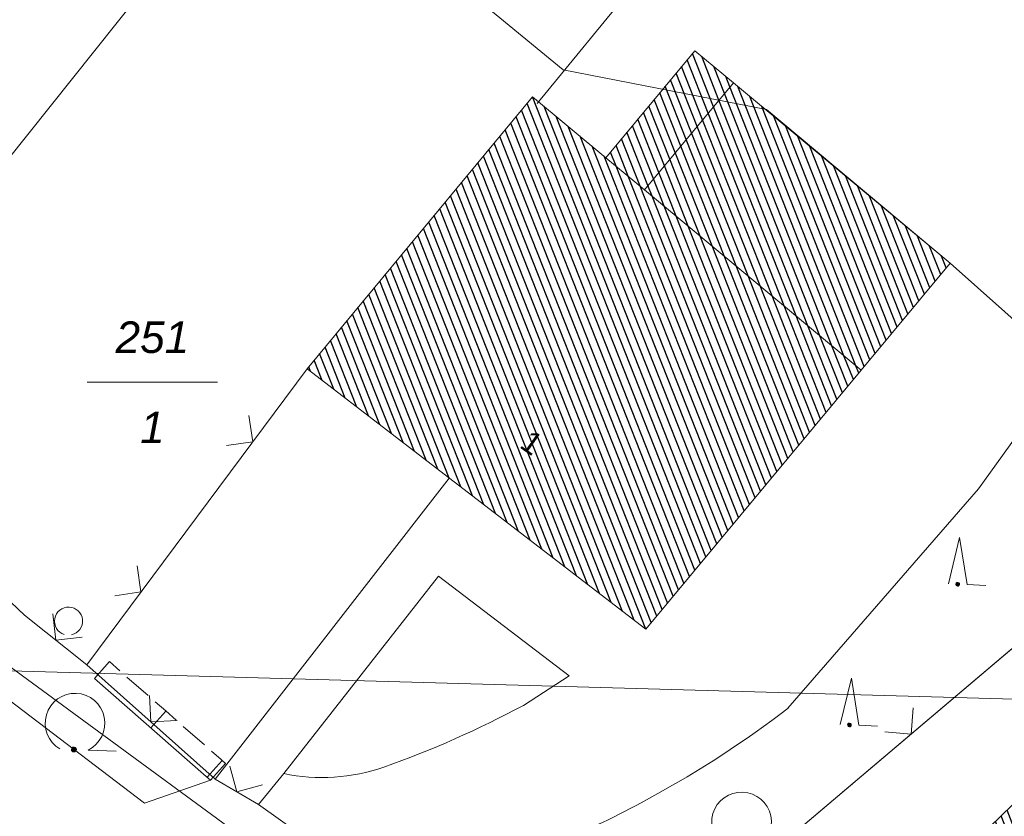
# Model space of a CAD drawing. Header units: metres. Extents: x 345144 to 348639, y 5629211 to 5635235.
# Tile 782 of 1056: x 346666 to 346693, y 5630718 to 5630739. Entities that reach past the tile are written whole.
import ezdxf
from ezdxf.enums import TextEntityAlignment as Align

# ---------------------------------------------------------------- set-up
doc = ezdxf.new("R2010")
doc.units = ezdxf.units.M
doc.header["$MEASUREMENT"] = 0
for name, color, linetype in [('081-083 Topographie', 7, 'Continuous'), ('AX Flurstück', 7, 'Continuous'), ('AX Gebäude', 7, 'Continuous'), ('Blatt', 7, 'Continuous'), ('Definitionslinie', 7, 'Continuous'), ('Präsentationsobjekt -Text (punktförmig)', 7, 'Continuous')]:
    doc.layers.add(name, color=color, linetype=linetype)
doc.styles.add('ARIAL', font='arial.ttf', dxfattribs={"height": 1})
doc.styles.add('ARIALIT', font='ariali.ttf', dxfattribs={"height": 1})
pattern_1 = [(111.5294117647, (0, 0), (-0.186045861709, -0.07339575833), [])]

# ---------------------------------------------------------------- blocks, each defined once
blk = doc.blocks.new('alk_7200_nrwx2')
at = {"true_color": 0x2e2e2e}
h = blk.add_hatch(color=250, dxfattribs=at)
edge = h.paths.add_edge_path(flags=0)
edge.add_arc((-0.020544, -0.388118), 0.055525, 180, 360, ccw=False)
edge.add_arc((-0.020544, -0.388118), 0.055525, 0, 180, ccw=False)
at = {"color": 250, "lineweight": 5, "true_color": 0x2e2e2e, "flags": 128}
blk.add_lwpolyline([(-0.298168, -0.388118), (-0.020544, 1), (0.257079, -0.388118), (0.812326, -0.388118)], dxfattribs=at)
blk.add_lwpolyline([(-0.298168, -0.388118), (-0.020544, 1), (0.257079, -0.388118), (0.812326, -0.388118)], dxfattribs=at)
at = {"color": 250, "lineweight": 5, "true_color": 0x2e2e2e}
for start, end in [(0, 180), (180, 0)]:
    blk.add_arc((-0.020544, -0.388118), 0.055525, start, end, dxfattribs=at)
blk = doc.blocks.new('alk_7100_nrwx2')
at = {"true_color": 0x2e2e2e}
h = blk.add_hatch(color=250, dxfattribs=at)
edge = h.paths.add_edge_path(flags=0)
edge.add_arc((0.024073, -0.597267), 0.057254, 180, 360, ccw=False)
edge.add_arc((0.024073, -0.597267), 0.057255, 0, 180, ccw=False)
at = {"color": 250, "lineweight": 5, "true_color": 0x2e2e2e, "flags": 128}
blk.add_lwpolyline([(0.349382, -0.597267), (1, -0.597267)], dxfattribs=at)
at = {"color": 250, "lineweight": 5, "true_color": 0x2e2e2e}
for centre, radius, start, end in [((0.024073, 0.012362), 0.690995, -61.9148169, -118.0851831), ((0.024073, -0.597267), 0.057255, 0, 180), ((0.024073, -0.597267), 0.057254, 180, 0)]:
    blk.add_arc(centre, radius, start, end, dxfattribs=at)

msp = doc.modelspace()

# ---------------------------------------------------------------- hatches: boundary and pattern name
at = {"layer": 'AX Gebäude', "true_color": 0x4f4f4f}
h = msp.add_hatch(dxfattribs=at)
h.set_pattern_fill('_USER', color=251, scale=0.2, angle=111.5294118, style=0, pattern_type=0)
h.set_pattern_definition(pattern_1)
h.paths.add_polyline_path([(346681.942, 5630735.545), (346684.312, 5630738.399), (346685.343, 5630737.542), (346682.97, 5630734.69)], flags=0)
h = msp.add_hatch(dxfattribs=at)
h.set_pattern_fill('_USER', color=251, scale=0.2, angle=111.5294118, style=0, pattern_type=0)
h.set_pattern_definition(pattern_1)
h.paths.add_polyline_path([(346688.757, 5630729.874), (346682.97, 5630734.69), (346685.343, 5630737.542), (346691.13, 5630732.726)], flags=0)
h = msp.add_hatch(dxfattribs=at)
h.set_pattern_fill('_USER', color=251, scale=0.2, angle=111.5294118, style=0, pattern_type=0)
h.set_pattern_definition(pattern_1)
h.paths.add_polyline_path([(346688.757, 5630729.874), (346683.004, 5630722.962), (346673.963, 5630729.911), (346679.985, 5630737.169), (346681.942, 5630735.545), (346682.97, 5630734.69)], flags=0)
h = msp.add_hatch(dxfattribs=at)
h.set_pattern_fill('_USER', color=251, scale=0.2, angle=111.5294118, style=0, pattern_type=0)
h.set_pattern_definition(pattern_1)
h.paths.add_polyline_path([(346696.98, 5630722.334), (346705.175, 5630713.894), (346702.495, 5630711.292), (346703.968, 5630709.775), (346701.677, 5630707.55), (346700.201, 5630709.069), (346699.183, 5630708.08), (346693.592, 5630713.838), (346694.49, 5630714.71), (346691.888, 5630717.389)], flags=0)

# ---------------------------------------------------------------- linework, layer by layer
at = {"layer": '081-083 Topographie', "color": 7, "linetype": 'Continuous', "lineweight": 5, "flags": 128}
for points in [[(346668.08, 5630722.009), (346666.423, 5630723.335), (346666.423, 5630723.335), (346661.006, 5630728.475), (346661.006, 5630728.475), (346655.922, 5630734.358), (346655.922, 5630734.358), (346647.374, 5630745.914), (346647.374, 5630745.914), (346647.369, 5630745.922), (346647.369, 5630745.922), (346645.196, 5630748.859), (346645.196, 5630748.859), (346646.844, 5630750.06), (346646.844, 5630750.06), (346648.544, 5630752.409), (346648.544, 5630752.409), (346649.345, 5630755.059)], [(346686.802, 5630720.854), (346691.891, 5630726.711), (346691.891, 5630726.711), (346701.696, 5630740.335), (346701.696, 5630740.335), (346705.264, 5630745.186)], [(346680.103, 5630736.991), (346682.746, 5630740.223)], [(346668.08, 5630722.009), (346671.506, 5630718.961), (346671.506, 5630718.961), (346672.668, 5630718.287), (346672.668, 5630718.287), (346676.404, 5630715.622), (346676.404, 5630715.622), (346676.412, 5630715.616), (346676.412, 5630715.616), (346680.896, 5630712.371), (346680.896, 5630712.371), (346681.266, 5630712.687), (346681.266, 5630712.687), (346695.098, 5630724.402), (346695.098, 5630724.402), (346697.861, 5630726.743), (346697.861, 5630726.743), (346706.222, 5630733.825), (346706.222, 5630733.825), (346710.412, 5630737.006), (346710.412, 5630737.006), (346713.189, 5630739.046)], [(346668.08, 5630722.009), (346673.963, 5630729.911)], [(346671.506, 5630718.961), (346677.756, 5630726.996)], [(346679.738, 5630720.929), (346680.961, 5630721.72), (346680.961, 5630721.72), (346677.471, 5630724.38), (346677.471, 5630724.38), (346673.338, 5630719.111)], [(346672.668, 5630718.287), (346673.338, 5630719.111)]]:
    msp.add_lwpolyline(points, dxfattribs=at)
at = {"layer": '081-083 Topographie', "color": 7, "linetype": 'Continuous', "lineweight": 5}
for centre, radius, start, end in [((346667.278, 5630744.075), 26.286469, -70.5869273, -61.7054445), ((346670.476, 5630741.988), 26.705657, -61.6289149, -52.3139392), ((346674.367, 5630724.002), 4.998072, -101.8809828, -70.7494435), ((346673.423, 5630735.648), 19.731894, -75.7292392, -60.4103534)]:
    msp.add_arc(centre, radius, start, end, dxfattribs=at)
at = {"layer": 'AX Flurstück', "color": 8, "linetype": 'Continuous', "lineweight": 13, "true_color": 0x808080, "flags": 128}
for points in [[(346706.222, 5630733.825), (346697.861, 5630726.742), (346691.13, 5630732.726), (346686.225, 5630736.833), (346680.798, 5630737.887), (346672.994, 5630744.306), (346667.256, 5630749.021), (346648.75, 5630784.502), (346651.171, 5630791.345), (346662.601, 5630787.689), (346677.734, 5630761.493), (346690.967, 5630750.496), (346692.029, 5630745.319), (346706.222, 5630733.825)], [(346648.75, 5630784.502), (346667.256, 5630749.021), (346672.994, 5630744.306), (346659.454, 5630727.331), (346646.797, 5630743.775), (346642.848, 5630751.182), (346644.815, 5630753.024), (346644.301, 5630758.343), (346642.75, 5630765.958), (346646.791, 5630778.975), (346648.75, 5630784.502)], [(346660.436, 5630726.058), (346680.066, 5630711.661), (346685.898, 5630708.837), (346694.249, 5630700.49), (346697.277, 5630691.714), (346697.773, 5630683.488), (346697.992, 5630668.144), (346692.507, 5630668.842), (346692.728, 5630684.2), (346691.532, 5630690.402), (346688.49, 5630698.328), (346682.41, 5630704.797), (346679.337, 5630706.709), (346660.269, 5630718.766), (346639.25, 5630743.002), (346638.331, 5630746.388), (346633.919, 5630762.656), (346636.017, 5630776.827)], [(346681.265, 5630712.687), (346680.066, 5630711.661), (346660.436, 5630726.058), (346659.454, 5630727.331), (346672.994, 5630744.306), (346680.798, 5630737.887), (346686.225, 5630736.833), (346691.13, 5630732.726), (346697.861, 5630726.742), (346681.265, 5630712.687)], [(346706.222, 5630733.825), (346709.963, 5630736.999), (346716.828, 5630730.433), (346723.317, 5630721.613), (346694.249, 5630700.49), (346685.898, 5630708.837), (346680.066, 5630711.661), (346681.265, 5630712.687), (346697.861, 5630726.742), (346706.222, 5630733.825)]]:
    msp.add_lwpolyline(points, dxfattribs=at)
at = {"layer": 'AX Gebäude', "color": 7, "linetype": 'Continuous', "lineweight": 5, "flags": 128}
for points in [[(346681.942, 5630735.545), (346684.312, 5630738.399), (346685.343, 5630737.542), (346682.97, 5630734.69), (346681.942, 5630735.545)], [(346688.757, 5630729.874), (346682.97, 5630734.69), (346685.343, 5630737.542), (346691.13, 5630732.726), (346688.757, 5630729.874)], [(346688.757, 5630729.874), (346683.004, 5630722.962), (346673.963, 5630729.911), (346679.985, 5630737.169), (346681.942, 5630735.545), (346682.97, 5630734.69), (346688.757, 5630729.874)], [(346696.98, 5630722.334), (346705.175, 5630713.894), (346702.495, 5630711.292), (346703.968, 5630709.775), (346701.677, 5630707.55), (346700.201, 5630709.069), (346699.183, 5630708.08), (346693.592, 5630713.838), (346694.49, 5630714.71), (346691.888, 5630717.389), (346696.98, 5630722.334)]]:
    msp.add_lwpolyline(points, dxfattribs=at)
at = {"layer": 'Blatt', "color": 205, "linetype": 'Continuous', "lineweight": 5, "true_color": 0x873099, "flags": 128}
for points in [[(346368.159, 5630730.238), (346375.196, 5630980.116), (346874.95, 5630966.044), (346867.913, 5630716.165), (346368.159, 5630730.238)], [(346372.763, 5630598.288), (346364.639, 5630605.274), (346368.159, 5630730.238), (346867.913, 5630716.165), (346860.876, 5630466.287), (346477.796, 5630477.074), (346482.058, 5630492.227), (346438.987, 5630518.362), (346453.376, 5630569.537), (346432.634, 5630577.244), (346397.53, 5630586.989), (346372.763, 5630598.288)]]:
    msp.add_lwpolyline(points, dxfattribs=at)
at = {"layer": 'Definitionslinie', "color": 7, "linetype": 'Continuous', "lineweight": 5, "flags": 128}
for points in [[(346691.891, 5630726.711), (346701.696, 5630740.335)], [(346680.103, 5630736.991), (346682.746, 5630740.223)], [(346668.08, 5630722.009), (346673.963, 5630729.911)], [(346661.006, 5630728.475), (346666.423, 5630723.335)], [(346671.815, 5630727.863), (346672.514, 5630727.965), (346672.412, 5630728.665)], [(346671.815, 5630727.863), (346672.514, 5630727.965), (346672.412, 5630728.665)], [(346671.506, 5630718.961), (346677.756, 5630726.996)], [(346686.802, 5630720.854), (346691.891, 5630726.711)], [(346668.829, 5630723.852), (346669.529, 5630723.955), (346669.426, 5630724.654)], [(346668.829, 5630723.852), (346669.529, 5630723.955), (346669.426, 5630724.654)], [(346673.338, 5630719.111), (346677.471, 5630724.38)], [(346677.471, 5630724.38), (346680.961, 5630721.72)], [(346681.266, 5630712.687), (346695.098, 5630724.402)], [(346666.423, 5630723.335), (346668.08, 5630722.009)], [(346667.173, 5630723.375), (346667.252, 5630722.672), (346667.954, 5630722.75)], [(346667.173, 5630723.375), (346667.252, 5630722.672), (346667.954, 5630722.75)], [(346668.686, 5630722.098), (346668.29, 5630721.647)], [(346668.29, 5630721.647), (346668.687, 5630722.097)], [(346668.686, 5630722.098), (346668.968, 5630721.85)], [(346668.08, 5630722.009), (346671.506, 5630718.961)], [(346668.29, 5630721.647), (346671.271, 5630719.03), (346671.387, 5630718.928)], [(346669.155, 5630721.685), (346669.719, 5630721.191)], [(346679.738, 5630720.929), (346680.961, 5630721.72)], [(346669.752, 5630721.191), (346669.793, 5630720.485), (346670.499, 5630720.526)], [(346669.752, 5630721.191), (346669.793, 5630720.485), (346670.499, 5630720.526)], [(346669.907, 5630721.026), (346670.188, 5630720.779)], [(346689.385, 5630720.219), (346690.09, 5630720.16), (346690.148, 5630720.865)], [(346689.385, 5630720.219), (346690.09, 5630720.16), (346690.148, 5630720.865)], [(346669.793, 5630720.328), (346670.189, 5630720.778)], [(346670.188, 5630720.779), (346670.47, 5630720.531)], [(346670.658, 5630720.367), (346671.222, 5630719.871)], [(346671.41, 5630719.707), (346671.667, 5630719.481), (346671.692, 5630719.459)], [(346671.296, 5630719.008), (346671.693, 5630719.458)], [(346671.783, 5630719.379), (346671.387, 5630718.928)], [(346671.692, 5630719.459), (346671.783, 5630719.379)], [(346671.905, 5630719.307), (346672.087, 5630718.624), (346672.77, 5630718.806)], [(346671.905, 5630719.307), (346672.087, 5630718.624), (346672.77, 5630718.806)], [(346671.506, 5630718.961), (346672.668, 5630718.287)], [(346672.668, 5630718.287), (346673.338, 5630719.111)], [(346672.668, 5630718.287), (346676.404, 5630715.622), (346676.404, 5630715.622), (346676.412, 5630715.616)]]:
    msp.add_lwpolyline(points, dxfattribs=at)
at = {"layer": 'Definitionslinie', "color": 219, "linetype": 'Continuous', "lineweight": 5, "true_color": 0x5c3d57, "flags": 128}
msp.add_lwpolyline([(346658.256, 5630726.965), (346669.621, 5630718.321), (346671.387, 5630718.928)], dxfattribs=at)
at = {"layer": 'Definitionslinie', "color": 7, "linetype": 'Continuous', "lineweight": 5}
for centre, radius, start, end in [((346667.594, 5630723.178), 0.375111, -77.3717781, -107.3722485), ((346667.278, 5630744.075), 26.286469, -70.5869273, -61.7054445), ((346670.476, 5630741.988), 26.705657, -61.6289149, -52.3139392), ((346674.367, 5630724.002), 4.998072, -101.8809828, -70.7494435), ((346673.423, 5630735.648), 19.731894, -75.7292392, -60.4103534)]:
    msp.add_arc(centre, radius, start, end, dxfattribs=at)
at = {"layer": 'Präsentationsobjekt -Text (punktförmig)', "color": 251, "linetype": 'Continuous', "lineweight": 13, "true_color": 0x5e5e5e, "flags": 128}
msp.add_lwpolyline([(346668.0924, 5630729.55052), (346671.5736, 5630729.55052)], dxfattribs=at)

# ---------------------------------------------------------------- block references
at = {"layer": '081-083 Topographie', "rotation": -2.326094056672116}
for name, p, xscale, yscale in [('alk_7200_nrwx2', (346691.365, 5630724.509), 0.9005, 0.9005), ('alk_7200_nrwx2', (346688.475, 5630720.755), 0.9005, 0.9005), ('alk_7100_nrwx2', (346667.74, 5630720.44), 1.15275, 1.15275), ('alk_7100_nrwx2', (346685.534, 5630717.804), 1.15275, 1.15275)]:
    msp.add_blockref(name, p, dxfattribs=dict(at, xscale=xscale, yscale=yscale))

# ---------------------------------------------------------------- texts
at = {"layer": 'Präsentationsobjekt -Text (punktförmig)', "color": 8, "true_color": 0x808080, "style": 'ARIALIT'}
for s, p in [('251', (346669.833, 5630730.75388)), ('1', (346669.833, 5630728.34716))]:
    msp.add_text(s, height=0.8421, dxfattribs=at).set_placement(p, align=Align.MIDDLE_CENTER)
at = {"layer": 'Präsentationsobjekt -Text (punktförmig)', "color": 7, "style": 'ARIAL'}
msp.add_text('1', height=0.58947, rotation=-35.1329139, dxfattribs=at).set_placement((346679.792, 5630727.7), align=Align.CENTER)

doc.saveas('drawing.dxf')
